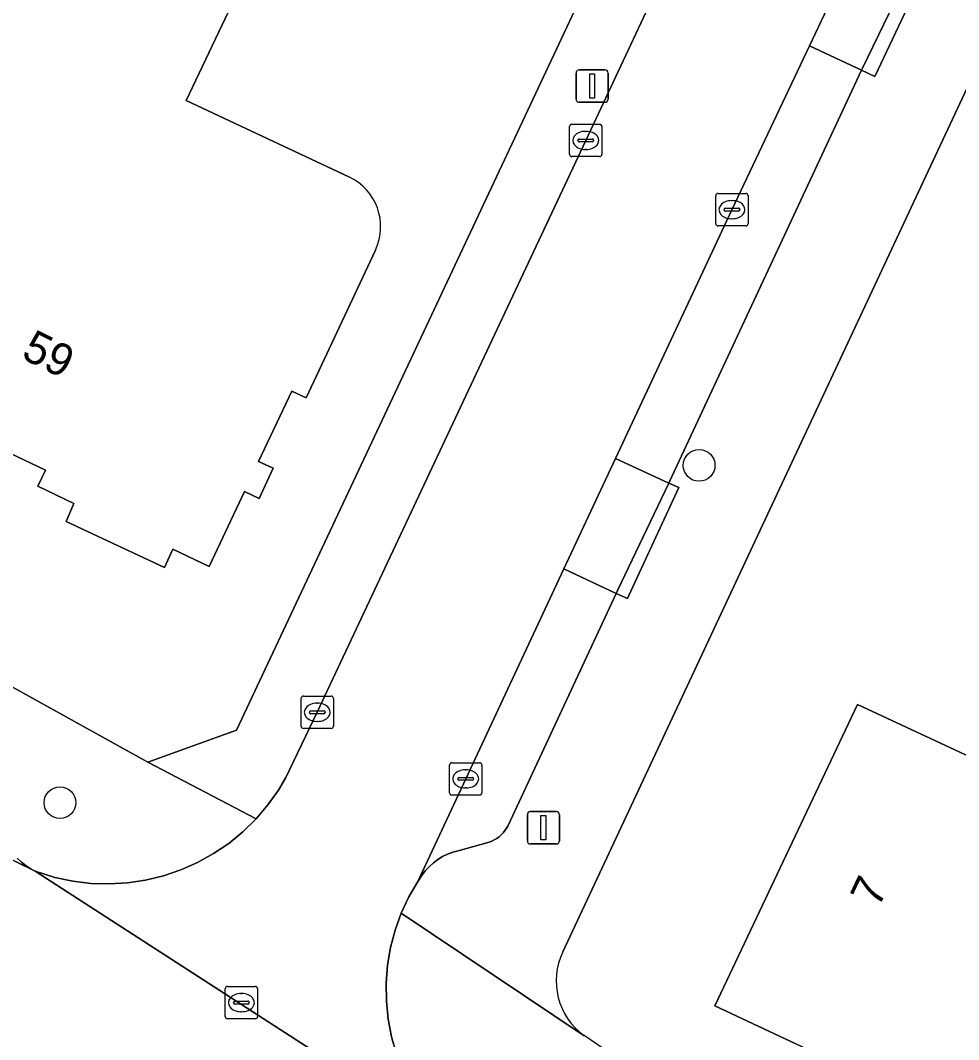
# Model space of a CAD drawing. Extents: x 158835 to 160077, y 386387 to 387778.
# Drawn here: x 159439.82 to 159468.77, y 386842.64 to 386874.1 of the extents above; entities that cross this region are included whole.
import ezdxf

# ---------------------------------------------------------------- set-up
doc = ezdxf.new("R2010")
doc.units = 0
for name, color, linetype in [('IMGEO_Boom', 7, 'Continuous'), ('IMGEO_Erf', 7, 'Continuous'), ('IMGEO_Kolk', 7, 'Continuous'), ('IMGEO_Lichtmast', 7, 'Continuous'), ('IMGEO_Pand', 7, 'Continuous'), ('IMGEO_Pand_nummerreeks', 7, 'Continuous'), ('IMGEO_Parkeervlak_open', 7, 'Continuous'), ('IMGEO_Rijbaan_lokaal_gesloten', 7, 'Continuous'), ('IMGEO_Rioolput', 7, 'Continuous'), ('IMGEO_Voetpad_open', 7, 'Continuous')]:
    doc.layers.add(name, color=color, linetype=linetype)

msp = doc.modelspace()

# ---------------------------------------------------------------- linework, layer by layer
at = {"layer": 'IMGEO_Boom'}
for centre in [(159460.764, 386860.364), (159441.036, 386849.951)]:
    msp.add_circle(centre, 0.489, dxfattribs=at)
at = {"layer": 'IMGEO_Erf'}
for points in [[(159531.993, 386866.849), (159532.135, 386866.922), (159528.036, 386874.843), (159527.829, 386874.725), (159518.35, 386893.451), (159514.326, 386897.305), (159514.409, 386897.495), (159503.161, 386902.757), (159496.898, 386905.688), (159488.786, 386909.483), (159486.143, 386908.598), (159484.373, 386904.822), (159456.555, 386845.349)], [(159438.317, 386881.516), (159431.881, 386868.023), (159428.106, 386859.865), (159428.405, 386859.727), (159430.51, 386858.618), (159434.59, 386856.473), (159434.506, 386856.329), (159443.748, 386851.198), (159446.49, 386852.189), (159456.995, 386874.57)], [(159450.775, 386867.013), (159448.637, 386862.449), (159448.193, 386862.66), (159447.162, 386860.486), (159447.616, 386860.276), (159447.184, 386859.344), (159446.732, 386859.557), (159445.64, 386857.247), (159444.526, 386857.779), (159444.264, 386857.217), (159441.226, 386858.63), (159441.47, 386859.191), (159440.358, 386859.727), (159440.595, 386860.22), (159439.046, 386860.944), (159438.806, 386860.428), (159437.103, 386861.22), (159437.53, 386862.148), (159432.938, 386864.287), (159436.168, 386871.222), (159436.376, 386871.123), (159440.756, 386880.354), (159447.542, 386877.136)], [(159447.542, 386877.136), (159444.93, 386871.628), (159449.957, 386869.274)]]:
    msp.add_lwpolyline(points, dxfattribs=at)
msp.add_lwpolyline([(159471.094, 386836.346), (159471.657, 386835.891), (159471.466, 386835.66), (159465.603, 386840.494), (159465.813, 386840.736), (159466.07, 386840.514), (159466.418, 386841.246), (159461.25, 386843.679), (159465.651, 386852.979), (159469.563, 386851.158), (159469.303, 386850.553), (159471.69, 386849.445), (159473.671, 386853.64), (159478.192, 386851.505), (159484.95, 386848.321), (159489.875, 386846.001), (159488.762, 386843.639), (159486.153, 386844.868), (159486.777, 386846.192), (159484.462, 386847.283), (159481.57, 386841.125), (159474.826, 386844.293)], close=True, dxfattribs=at)
for centre, radius, start, end in [((159449.235, 386867.734), 1.701, 334.9076, 64.8713), ((159458.437, 386844.448), 2.086, 154.4267, 234.1136), ((159395.833, 386751.338), 110.115, 48.26514, 56.12211)]:
    msp.add_arc(centre, radius, start, end, dxfattribs=at)
at = {"layer": 'IMGEO_Kolk'}
for p, q in [((159456.764, 386869.972), (159456.764, 386870.824)), ((159456.839, 386870.898), (159457.691, 386870.898)), ((159457.765, 386870.824), (159457.765, 386869.972)), ((159457.066, 386870.441), (159457.464, 386870.441)), ((159457.252, 386870.678), (159457.277, 386870.678)), ((159457.023, 386870.392), (159457.023, 386870.404)), ((159457.461, 386870.355), (159457.063, 386870.355)), ((159457.275, 386870.118), (159457.25, 386870.118)), ((159457.507, 386870.404), (159457.507, 386870.392)), ((159457.691, 386869.898), (159456.839, 386869.898)), ((159461.276, 386867.834), (159461.276, 386868.686)), ((159461.351, 386868.76), (159462.203, 386868.76)), ((159461.764, 386868.54), (159461.789, 386868.54)), ((159462.277, 386868.686), (159462.277, 386867.834)), ((159461.535, 386868.254), (159461.535, 386868.266)), ((159461.578, 386868.303), (159461.976, 386868.303)), ((159462.019, 386868.266), (159462.019, 386868.254)), ((159461.973, 386868.217), (159461.575, 386868.217)), ((159461.787, 386867.98), (159461.762, 386867.98)), ((159462.203, 386867.76), (159461.351, 386867.76)), ((159448.479, 386852.316), (159448.479, 386853.168)), ((159448.554, 386853.242), (159449.406, 386853.242)), ((159449.48, 386853.168), (159449.48, 386852.316)), ((159448.967, 386853.022), (159448.992, 386853.022)), ((159448.738, 386852.736), (159448.738, 386852.748)), ((159449.176, 386852.699), (159448.778, 386852.699)), ((159448.781, 386852.785), (159449.179, 386852.785)), ((159449.222, 386852.748), (159449.222, 386852.736)), ((159449.406, 386852.242), (159448.554, 386852.242)), ((159448.99, 386852.462), (159448.965, 386852.462)), ((159453.059, 386850.26), (159453.059, 386851.112)), ((159453.134, 386851.186), (159453.986, 386851.186)), ((159453.547, 386850.966), (159453.572, 386850.966)), ((159454.06, 386851.112), (159454.06, 386850.26)), ((159453.318, 386850.68), (159453.318, 386850.692)), ((159453.756, 386850.643), (159453.358, 386850.643)), ((159453.361, 386850.729), (159453.759, 386850.729)), ((159453.802, 386850.692), (159453.802, 386850.68)), ((159453.57, 386850.406), (159453.545, 386850.406)), ((159453.986, 386850.186), (159453.134, 386850.186))]:
    msp.add_line(p, q, dxfattribs=at)
for points in [[(159456.764, 386869.972), (159456.764, 386870.824)], [(159456.839, 386870.898), (159457.691, 386870.898)], [(159457.765, 386870.824), (159457.765, 386869.972)], [(159457.691, 386869.898), (159456.839, 386869.898)], [(159461.276, 386867.834), (159461.276, 386868.686)], [(159461.351, 386868.76), (159462.203, 386868.76)], [(159462.277, 386868.686), (159462.277, 386867.834)], [(159462.203, 386867.76), (159461.351, 386867.76)], [(159448.479, 386852.316), (159448.479, 386853.168)], [(159448.554, 386853.242), (159449.406, 386853.242)], [(159449.48, 386853.168), (159449.48, 386852.316)], [(159449.406, 386852.242), (159448.554, 386852.242)], [(159453.059, 386850.26), (159453.059, 386851.112)], [(159453.134, 386851.186), (159453.986, 386851.186)], [(159454.06, 386851.112), (159454.06, 386850.26)], [(159453.986, 386850.186), (159453.134, 386850.186)]]:
    msp.add_lwpolyline(points, dxfattribs=at)
for centre, radius, start, end in [((159456.841, 386870.822), 0.0765, 91.552, 178.448), ((159456.841, 386870.822), 0.0765, 91.552, 178.448), ((159457.689, 386870.822), 0.0765, 1.552, 88.448), ((159457.689, 386870.822), 0.0765, 1.552, 88.448), ((159457.063, 386870.401), 0.0403, 85.8775, 175.7526), ((159457.468, 386870.403), 0.0386, 1.7309, 96.639), ((159457.06, 386870.391), 0.0366, 178.938, 274.7102), ((159457.464, 386870.398), 0.043, 264.8664, 352.4533), ((159456.841, 386869.974), 0.0765, 181.552, 268.448), ((159456.841, 386869.974), 0.0765, 181.552, 268.448), ((159457.689, 386869.974), 0.0765, 271.552, 358.448), ((159457.689, 386869.974), 0.0765, 271.552, 358.448), ((159461.353, 386868.684), 0.0765, 91.552, 178.448), ((159461.353, 386868.684), 0.0765, 91.552, 178.448), ((159462.201, 386868.684), 0.0765, 1.552, 88.448), ((159462.201, 386868.684), 0.0765, 1.552, 88.448), ((159461.575, 386868.263), 0.0403, 85.8775, 175.7526), ((159461.572, 386868.253), 0.0366, 178.938, 274.7102), ((159461.976, 386868.26), 0.043, 264.8664, 352.4533), ((159461.98, 386868.265), 0.0386, 1.7309, 96.639), ((159461.353, 386867.836), 0.0765, 181.552, 268.448), ((159461.353, 386867.836), 0.0765, 181.552, 268.448), ((159462.201, 386867.836), 0.0765, 271.552, 358.448), ((159462.201, 386867.836), 0.0765, 271.552, 358.448), ((159448.556, 386853.166), 0.0765, 91.552, 178.448), ((159448.556, 386853.166), 0.0765, 91.552, 178.448), ((159449.404, 386853.166), 0.0765, 1.552, 88.448), ((159449.404, 386853.166), 0.0765, 1.552, 88.448), ((159448.778, 386852.745), 0.0403, 85.8775, 175.7526), ((159448.775, 386852.735), 0.0366, 178.938, 274.7102), ((159449.179, 386852.742), 0.043, 264.8664, 352.4533), ((159449.183, 386852.747), 0.0386, 1.7309, 96.639), ((159448.556, 386852.318), 0.0765, 181.552, 268.448), ((159448.556, 386852.318), 0.0765, 181.552, 268.448), ((159449.404, 386852.318), 0.0765, 271.552, 358.448), ((159449.404, 386852.318), 0.0765, 271.552, 358.448), ((159453.136, 386851.11), 0.0765, 91.552, 178.448), ((159453.136, 386851.11), 0.0765, 91.552, 178.448), ((159453.984, 386851.11), 0.0765, 1.552, 88.448), ((159453.984, 386851.11), 0.0765, 1.552, 88.448), ((159453.358, 386850.689), 0.0403, 85.8775, 175.7526), ((159453.355, 386850.679), 0.0366, 178.938, 274.7102), ((159453.759, 386850.686), 0.043, 264.8664, 352.4533), ((159453.763, 386850.691), 0.0386, 1.7309, 96.639), ((159453.136, 386850.262), 0.0765, 181.552, 268.448), ((159453.136, 386850.262), 0.0765, 181.552, 268.448), ((159453.984, 386850.262), 0.0765, 271.552, 358.448), ((159453.984, 386850.262), 0.0765, 271.552, 358.448)]:
    msp.add_arc(centre, radius, start, end, dxfattribs=at)
for centre, major_axis, ratio, start_param, end_param in [((159457.251, 386870.398), (-0.387, 0.002), 0.722429, 4.712389, 7.853982), ((159457.276, 386870.398), (-0.39, 0.002), 0.717154, 1.570796, 4.712389), ((159461.763, 386868.26), (-0.387, 0.002), 0.722429, 4.712389, 7.853982), ((159461.788, 386868.26), (-0.39, 0.002), 0.717154, 1.570796, 4.712389), ((159448.966, 386852.742), (-0.387, 0.002), 0.722429, 4.712389, 7.853982), ((159448.991, 386852.742), (-0.39, 0.002), 0.717154, 1.570796, 4.712389), ((159453.546, 386850.686), (-0.387, 0.002), 0.722429, 4.712389, 7.853982), ((159453.571, 386850.686), (-0.39, 0.002), 0.717154, 1.570796, 4.712389)]:
    msp.add_ellipse(centre, major_axis=major_axis, ratio=ratio, start_param=start_param, end_param=end_param, dxfattribs=at)
at = {"layer": 'IMGEO_Lichtmast'}
for p, q in [((159456.966, 386871.674), (159456.966, 386872.474)), ((159456.966, 386872.474), (159456.966, 386871.674)), ((159457.066, 386872.574), (159457.856, 386872.574)), ((159457.856, 386872.574), (159457.066, 386872.574)), ((159457.956, 386872.474), (159457.956, 386871.674)), ((159457.956, 386871.674), (159457.956, 386872.474)), ((159457.856, 386871.574), (159457.066, 386871.574)), ((159457.066, 386871.574), (159457.856, 386871.574)), ((159455.562, 386849.677), (159456.352, 386849.677)), ((159456.352, 386849.677), (159455.562, 386849.677)), ((159455.462, 386848.777), (159455.462, 386849.577)), ((159455.462, 386849.577), (159455.462, 386848.777)), ((159456.452, 386849.577), (159456.452, 386848.777)), ((159456.452, 386848.777), (159456.452, 386849.577)), ((159456.352, 386848.677), (159455.562, 386848.677)), ((159455.562, 386848.677), (159456.352, 386848.677))]:
    msp.add_line(p, q, dxfattribs=at)
for points in [[(159457.386, 386872.449), (159457.536, 386872.449), (159457.536, 386871.699), (159457.386, 386871.699), (159457.386, 386872.449)], [(159455.882, 386849.552), (159456.032, 386849.552), (159456.032, 386848.802), (159455.882, 386848.802), (159455.882, 386849.552)]]:
    msp.add_lwpolyline(points, dxfattribs=at)
for centre, start, end in [((159457.066, 386872.474), 90, 180), ((159457.066, 386872.474), 90, 180), ((159457.856, 386872.474), 0, 90), ((159457.856, 386872.474), 360, 90), ((159457.066, 386871.674), 180, 270), ((159457.066, 386871.674), 180, 270), ((159457.856, 386871.674), 270, 0), ((159457.856, 386871.674), 270, 0), ((159455.562, 386849.577), 90, 180), ((159455.562, 386849.577), 90, 180), ((159456.352, 386849.577), 0, 90), ((159456.352, 386849.577), 360, 90), ((159455.562, 386848.777), 180, 270), ((159455.562, 386848.777), 180, 270), ((159456.352, 386848.777), 270, 0), ((159456.352, 386848.777), 270, 0)]:
    msp.add_arc(centre, 0.1, start, end, dxfattribs=at)
at = {"layer": 'IMGEO_Pand'}
for points in [[(159440.756, 386880.354), (159436.376, 386871.123), (159436.168, 386871.222), (159432.938, 386864.287), (159437.53, 386862.148), (159437.103, 386861.22), (159438.806, 386860.428), (159439.046, 386860.944), (159440.595, 386860.22), (159440.358, 386859.727), (159441.47, 386859.191), (159441.226, 386858.63), (159444.264, 386857.217), (159444.526, 386857.779), (159445.64, 386857.247), (159446.732, 386859.557), (159447.184, 386859.344), (159447.616, 386860.276), (159447.162, 386860.486), (159448.193, 386862.66), (159448.637, 386862.449), (159450.775, 386867.013)], [(159449.957, 386869.274), (159444.93, 386871.628), (159447.542, 386877.136)]]:
    msp.add_lwpolyline(points, dxfattribs=at)
msp.add_lwpolyline([(159484.462, 386847.283), (159486.777, 386846.192), (159486.153, 386844.868), (159488.762, 386843.639), (159489.875, 386846.001), (159484.95, 386848.321), (159478.192, 386851.505), (159473.671, 386853.64), (159471.69, 386849.445), (159469.303, 386850.553), (159469.563, 386851.158), (159465.651, 386852.979), (159461.25, 386843.679), (159466.418, 386841.246), (159466.07, 386840.514), (159465.813, 386840.736), (159465.603, 386840.494), (159471.466, 386835.66), (159471.657, 386835.891), (159471.094, 386836.346), (159474.826, 386844.293), (159481.57, 386841.125)], close=True, dxfattribs=at)
msp.add_arc((159449.235, 386867.734), 1.701, 334.9076, 64.8713, dxfattribs=at)
at = {"layer": 'IMGEO_Parkeervlak_open'}
for points in [[(159467.438, 386876.017), (159465.806, 386876.788), (159464.167, 386873.32), (159465.771, 386872.562), (159465.803, 386872.63)], [(159465.771, 386872.562), (159464.167, 386873.32), (159461.777, 386868.26), (159458.186, 386860.581), (159459.828, 386859.821), (159459.862, 386859.891)], [(159459.828, 386859.821), (159458.186, 386860.581), (159456.59, 386857.167), (159458.204, 386856.414), (159458.245, 386856.502)], [(159458.204, 386856.414), (159456.59, 386857.167), (159453.559, 386850.686), (159452.087, 386847.52), (159452.123, 386847.584), (159452.216, 386847.727), (159452.322, 386847.86), (159452.438, 386847.984), (159452.566, 386848.097), (159452.703, 386848.198), (159452.848, 386848.286), (159453.001, 386848.361), (159453.16, 386848.422), (159453.324, 386848.469), (159454.28, 386848.736), (159454.362, 386848.767), (159454.442, 386848.804), (159454.518, 386848.849), (159454.589, 386848.9), (159454.656, 386848.958), (159454.717, 386849.021), (159454.772, 386849.089), (159454.821, 386849.162), (159454.857, 386849.227)]]:
    msp.add_lwpolyline(points, close=True, dxfattribs=at)
msp.add_lwpolyline([(159437.812, 386849.043), (159440.277, 386847.841), (159440.155, 386847.903), (159439.998, 386848), (159439.851, 386848.111), (159439.714, 386848.235)], dxfattribs=at)
at = {"layer": 'IMGEO_Rijbaan_lokaal_gesloten'}
for points in [[(159467.139, 386891.478), (159457.267, 386870.398), (159448.981, 386852.741), (159448.012, 386850.724), (159447.784, 386850.342), (159447.457, 386849.88), (159447.09, 386849.45), (159446.685, 386849.054), (159446.247, 386848.696), (159445.779, 386848.379), (159445.284, 386848.105), (159444.767, 386847.876), (159444.232, 386847.694), (159443.682, 386847.56), (159443.123, 386847.477), (159442.558, 386847.443), (159441.993, 386847.46), (159441.431, 386847.528), (159440.878, 386847.646), (159440.277, 386847.841), (159453.355, 386839.378)], [(159451.424, 386842.19), (159451.271, 386842.724), (159451.167, 386843.269), (159451.111, 386843.821), (159451.106, 386844.377), (159451.149, 386844.93), (159451.243, 386845.478), (159451.384, 386846.015), (159451.573, 386846.537), (159451.808, 386847.04), (159452.087, 386847.52), (159453.559, 386850.686), (159456.59, 386857.167), (159458.186, 386860.581), (159461.777, 386868.26), (159464.167, 386873.32), (159465.806, 386876.788)], [(159469.489, 386826.23), (159458.626, 386835.548), (159456.838, 386836.927), (159454.175, 386838.813), (159453.355, 386839.378), (159440.277, 386847.841), (159437.812, 386849.043), (159432.275, 386852.076), (159429.15, 386853.788), (159428.757, 386853.984), (159425.723, 386855.499), (159422.127, 386857.293), (159421.074, 386857.819)]]:
    msp.add_lwpolyline(points, dxfattribs=at)
at = {"layer": 'IMGEO_Rioolput'}
for p, q in [((159446.137, 386843.352), (159446.137, 386844.204)), ((159446.212, 386844.278), (159447.064, 386844.278)), ((159446.625, 386844.058), (159446.65, 386844.058)), ((159447.138, 386844.204), (159447.138, 386843.352)), ((159446.396, 386843.772), (159446.396, 386843.784)), ((159446.834, 386843.735), (159446.436, 386843.735)), ((159446.439, 386843.821), (159446.837, 386843.821)), ((159446.88, 386843.784), (159446.88, 386843.772)), ((159446.648, 386843.498), (159446.623, 386843.498)), ((159447.064, 386843.278), (159446.212, 386843.278))]:
    msp.add_line(p, q, dxfattribs=at)
for points in [[(159446.137, 386843.352), (159446.137, 386844.204)], [(159446.212, 386844.278), (159447.064, 386844.278)], [(159447.138, 386844.204), (159447.138, 386843.352)], [(159447.064, 386843.278), (159446.212, 386843.278)]]:
    msp.add_lwpolyline(points, dxfattribs=at)
for centre, radius, start, end in [((159446.214, 386844.202), 0.0765, 91.552, 178.448), ((159446.214, 386844.202), 0.0765, 91.552, 178.448), ((159447.062, 386844.202), 0.0765, 1.552, 88.448), ((159447.062, 386844.202), 0.0765, 1.552, 88.448), ((159446.436, 386843.781), 0.0403, 85.8775, 175.7526), ((159446.433, 386843.771), 0.0366, 178.938, 274.7102), ((159446.837, 386843.778), 0.043, 264.8664, 352.4533), ((159446.841, 386843.783), 0.0386, 1.7309, 96.639), ((159446.214, 386843.354), 0.0765, 181.552, 268.448), ((159446.214, 386843.354), 0.0765, 181.552, 268.448), ((159447.062, 386843.354), 0.0765, 271.552, 358.448), ((159447.062, 386843.354), 0.0765, 271.552, 358.448)]:
    msp.add_arc(centre, radius, start, end, dxfattribs=at)
for centre, major_axis, ratio, start_param, end_param in [((159446.624, 386843.778), (-0.387, 0.002), 0.722429, 4.712389, 7.853982), ((159446.649, 386843.778), (-0.39, 0.002), 0.717154, 1.570796, 4.712389)]:
    msp.add_ellipse(centre, major_axis=major_axis, ratio=ratio, start_param=start_param, end_param=end_param, dxfattribs=at)
at = {"layer": 'IMGEO_Voetpad_open'}
for points in [[(159456.555, 386845.349), (159484.373, 386904.822)], [(159456.995, 386874.57), (159446.49, 386852.189), (159443.748, 386851.198), (159447.09, 386849.45), (159447.457, 386849.88), (159447.784, 386850.342), (159448.012, 386850.724), (159448.981, 386852.741), (159457.267, 386870.398), (159467.139, 386891.478)], [(159467.826, 386875.843), (159466.183, 386872.367), (159465.771, 386872.562), (159459.862, 386859.891), (159459.828, 386859.821), (159460.135, 386859.679), (159458.593, 386856.347), (159458.55, 386856.253), (159458.204, 386856.414), (159454.857, 386849.227), (159454.821, 386849.162), (159454.772, 386849.089), (159454.717, 386849.021), (159454.656, 386848.958), (159454.589, 386848.9), (159454.518, 386848.849), (159454.442, 386848.804), (159454.362, 386848.767), (159454.28, 386848.736), (159453.324, 386848.469), (159453.16, 386848.422), (159453.001, 386848.361), (159452.848, 386848.286), (159452.703, 386848.198), (159452.566, 386848.097), (159452.438, 386847.984), (159452.322, 386847.86), (159452.216, 386847.727), (159452.123, 386847.584), (159452.087, 386847.52), (159451.808, 386847.04), (159451.573, 386846.537), (159457.214, 386842.758)], [(159439.714, 386848.235), (159439.851, 386848.111), (159439.998, 386848), (159440.155, 386847.903), (159440.277, 386847.841), (159440.878, 386847.646), (159441.431, 386847.528), (159441.993, 386847.46), (159442.558, 386847.443), (159443.123, 386847.477), (159443.682, 386847.56), (159444.232, 386847.694), (159444.767, 386847.876), (159445.284, 386848.105), (159445.779, 386848.379), (159446.247, 386848.696), (159446.685, 386849.054), (159447.09, 386849.45), (159443.748, 386851.198), (159434.506, 386856.329)], [(159457.214, 386842.758), (159451.573, 386846.537), (159451.384, 386846.015), (159451.243, 386845.478), (159451.149, 386844.93), (159451.106, 386844.377), (159451.111, 386843.821), (159451.167, 386843.269), (159451.271, 386842.724), (159451.424, 386842.19), (159451.624, 386841.672), (159451.869, 386841.174), (159452.158, 386840.699), (159452.488, 386840.253), (159452.857, 386839.838), (159453.261, 386839.457), (159453.355, 386839.378), (159454.175, 386838.813)]]:
    msp.add_lwpolyline(points, dxfattribs=at)
for points in [[(159467.826, 386875.843), (159467.438, 386876.017), (159465.803, 386872.63), (159465.771, 386872.562), (159466.183, 386872.367)], [(159460.135, 386859.679), (159459.828, 386859.821), (159458.245, 386856.502), (159458.204, 386856.414), (159458.55, 386856.253), (159458.593, 386856.347)]]:
    msp.add_lwpolyline(points, close=True, dxfattribs=at)
for centre, radius, start, end in [((159458.437, 386844.448), 2.086, 154.4267, 234.1136), ((159395.833, 386751.338), 110.115, 48.26514, 56.12211)]:
    msp.add_arc(centre, radius, start, end, dxfattribs=at)

# ---------------------------------------------------------------- texts
at = {"layer": 'IMGEO_Pand_nummerreeks'}
for s, rotation, p in [('59', 333.6017, (159439.807, 386863.691)), ('7', 64.6755, (159466.297, 386846.677))]:
    msp.add_text(s, height=1, rotation=rotation, dxfattribs=at).set_placement(p)

doc.saveas('drawing.dxf')
